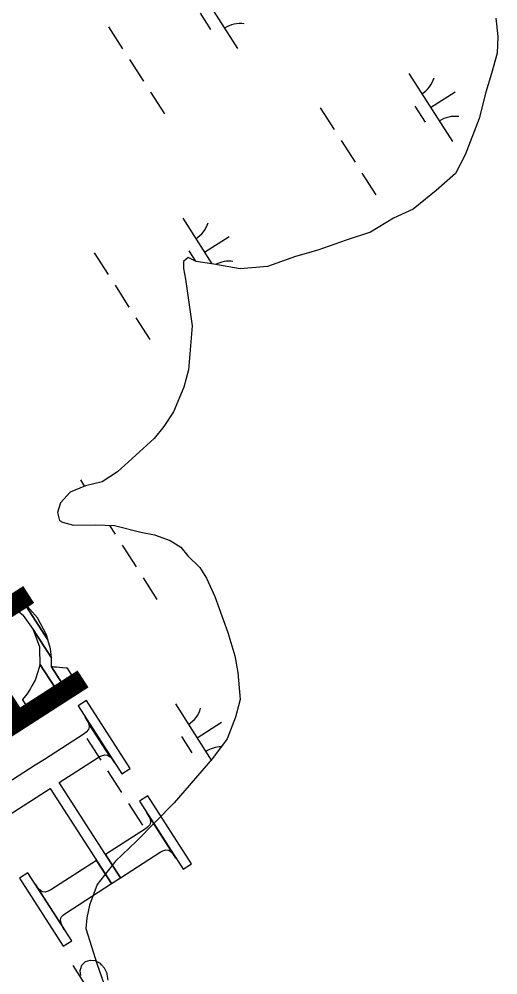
# Model space of a CAD drawing. Extents: x 3962991 to 3983549, y 181631 to 204078.
# Drawn here: x 3974463 to 3974760, y 197015 to 197608 of the extents above; entities that cross this region are included whole.
import ezdxf

# ---------------------------------------------------------------- set-up
doc = ezdxf.new("R2010")
doc.units = 0
for name, color, linetype in [('V-ANNO-MASK', 7, 'Continuous'), ('V-ANNO-MASK2', 7, 'Continuous'), ('V-TOPO-GNAM-IDEN', 7, 'Continuous'), ('V-WETL-SWMP', 7, 'Continuous')]:
    doc.layers.add(name, color=color, linetype=linetype)

msp = doc.modelspace()

# ---------------------------------------------------------------- linework, layer by layer
at = {"layer": 'V-ANNO-MASK2'}
for points in [[(3974457.27, 197251.39), (3974455.21, 197252.52), (3974463.22, 197240.08), (3974465.88, 197238.01), (3974465.96, 197237.95), (3974472.06, 197229.25), (3974483.42, 197211.6), (3974482.84, 197217.16), (3974481.19, 197222.84), (3974465.89, 197246.62), (3974462.76, 197248.34), (3974458.12, 197250.91), (3974457.33, 197251.36)], [(3974470.07, 197241.87), (3974465.9, 197246.6), (3974481.19, 197222.84), (3974480.29, 197225.98), (3974474.79, 197236.49)], [(3974476.08, 197216.96), (3974476.36, 197207.67), (3974485.93, 197192.81), (3974489.84, 197195.58), (3974490.03, 197195.73), (3974483.39, 197206.05), (3974483.41, 197207.02), (3974483.46, 197208.63), (3974483.53, 197210.59), (3974483.51, 197210.67), (3974483.42, 197211.6), (3974472.06, 197229.25), (3974472.74, 197227.41), (3974472.78, 197227.29), (3974474.57, 197222.43), (3974476.03, 197218.49), (3974476.06, 197217.44)], [(3974465.59, 197185.84), (3974465.46, 197185.65), (3974468.76, 197180.51), (3974468.93, 197180.64), (3974471.08, 197182.17), (3974473.05, 197183.59), (3974475.22, 197185.14), (3974476.63, 197186.15), (3974479.62, 197188.27), (3974479.61, 197188.29), (3974480.38, 197188.83), (3974484.68, 197191.9), (3974485.64, 197192.58), (3974485.63, 197192.6), (3974485.94, 197192.79), (3974476.35, 197207.69), (3974476.23, 197207.21), (3974475.77, 197205.73), (3974473.77, 197199.1), (3974473.42, 197197.91), (3974471.35, 197194.35), (3974470.38, 197192.66), (3974468.89, 197190.06), (3974467.3, 197188.04)], [(3974484.07, 197205.99), (3974483.39, 197206.05), (3974490.03, 197195.73), (3974490.48, 197196.04), (3974490.47, 197196.06), (3974491.21, 197196.58), (3974492.13, 197197.23), (3974492.15, 197197.25), (3974494.55, 197198.96), (3974495.92, 197199.96), (3974496.47, 197200.33), (3974493.33, 197205.22), (3974492.48, 197205.31), (3974490.35, 197205.47), (3974486.66, 197205.78), (3974486.62, 197205.79), (3974485.21, 197205.91)], [(3974505.16, 197185.21), (3974499.94, 197181.85), (3974527.1, 197139.65), (3974532.32, 197143.01)], [(3974505.63, 197172.89), (3974506.57, 197170.76), (3974519.75, 197150.28), (3974521.3, 197148.55), (3974522.63, 197146.59), (3974504.4, 197174.92)], [(3974543.14, 197126.19), (3974537.92, 197122.83), (3974565.08, 197080.64), (3974570.3, 197084)], [(3974541.65, 197105.56), (3974517.04, 197089.72), (3974526.29, 197075.34), (3974550.9, 197091.19), (3974552.43, 197092), (3974554.43, 197092.59), (3974556.13, 197092.35), (3974557.74, 197091.26), (3974559.28, 197089.53), (3974543.61, 197113.89), (3974544.55, 197111.75), (3974544.88, 197109.84), (3974544.39, 197108.19), (3974543.03, 197106.61)], [(3974542.39, 197115.89), (3974543.62, 197113.87), (3974559.28, 197089.53), (3974560.61, 197087.58)], [(3974474.66, 197069.49), (3974473.33, 197071.45), (3974491.56, 197043.13), (3974490.33, 197045.15), (3974489.39, 197047.28), (3974489.07, 197049.18), (3974489.55, 197050.84), (3974490.92, 197052.41), (3974492.29, 197053.47), (3974520.68, 197071.74), (3974511.43, 197086.11), (3974483.04, 197067.84), (3974481.51, 197067.03), (3974479.52, 197066.43), (3974477.81, 197066.67), (3974476.21, 197067.76)], [(3974468.87, 197078.39), (3974463.64, 197075.03), (3974490.8, 197032.83), (3974496.02, 197036.19)]]:
    msp.add_lwpolyline(points, close=True, dxfattribs=at)
for points in [[(3974454.31, 197112.48), (3974482.7, 197130.75), (3974520.68, 197071.74), (3974526.29, 197075.34), (3974488.3, 197134.36), (3974512.92, 197150.2), (3974514.45, 197151.01), (3974516.45, 197151.61), (3974518.15, 197151.36), (3974519.75, 197150.28), (3974506.56, 197170.78), (3974506.9, 197168.85), (3974506.41, 197167.2), (3974505.04, 197165.63), (3974503.67, 197164.57), (3974479.05, 197148.73), (3974473.45, 197145.12), (3974445.06, 197126.85)], [(3974518.57, 197011.91), (3974518.04, 197015.53), (3974517.99, 197015.95), (3974516.37, 197019.36), (3974516.36, 197019.38), (3974514.49, 197021.39), (3974513.78, 197022.15), (3974511.03, 197023.62), (3974510.7, 197023.8), (3974507.55, 197024.11), (3974507.25, 197024.13), (3974504.33, 197023.12), (3974503.81, 197022.63), (3974502.04, 197020.86), (3974501.41, 197018.98), (3974500.96, 197017.66), (3974501.37, 197014.83)]]:
    msp.add_lwpolyline(points, dxfattribs=at)
at = {"layer": 'V-WETL-SWMP'}
for p, q in [((3974571.83, 197631.4), (3974598.81, 197589.31)), ((3974575.59, 197611.24), (3974582.06, 197601.14)), ((3974758.71, 197608.24), (3974760.05, 197596.77)), ((3974518.9, 197602.72), (3974527.54, 197589.25)), ((3974760.05, 197596.77), (3974759.57, 197586.49)), ((3974759.57, 197586.49), (3974756.09, 197573.76)), ((3974531.85, 197582.52), (3974540.49, 197569.05)), ((3974704.85, 197573.86), (3974731.84, 197531.77)), ((3974756.09, 197573.76), (3974752.6, 197562.24)), ((3974544.81, 197562.31), (3974553.44, 197548.84)), ((3974718.35, 197552.81), (3974733.5, 197562.53)), ((3974752.6, 197562.24), (3974748.56, 197545.87)), ((3974649.95, 197552.56), (3974658.58, 197539.09)), ((3974708.61, 197553.7), (3974715.09, 197543.6)), ((3974748.56, 197545.87), (3974739.75, 197523.4)), ((3974662.9, 197532.36), (3974671.54, 197518.89)), ((3974739.75, 197523.4), (3974733.84, 197511.85)), ((3974675.85, 197512.15), (3974684.49, 197498.68)), ((3974733.84, 197511.85), (3974721.88, 197501.44)), ((3974721.88, 197501.44), (3974715.29, 197495.92)), ((3974715.29, 197495.92), (3974707.51, 197489.79)), ((3974707.51, 197489.79), (3974695.48, 197484.21)), ((3974564.82, 197484.09), (3974582.9, 197455.88)), ((3974695.48, 197484.21), (3974681.08, 197475.58)), ((3974681.08, 197475.58), (3974666.03, 197470.57)), ((3974578.31, 197463.04), (3974593.47, 197472.76)), ((3974666.03, 197470.57), (3974648.57, 197464.32)), ((3974509.92, 197462.79), (3974518.55, 197449.32)), ((3974568.58, 197463.93), (3974572.62, 197457.63)), ((3974648.57, 197464.32), (3974634.71, 197460.53)), ((3974568.24, 197459.76), (3974565.25, 197457.3)), ((3974565.25, 197457.3), (3974565.29, 197453.07)), ((3974573.1, 197457.4), (3974568.24, 197459.76)), ((3974584, 197455.71), (3974573.1, 197457.4)), ((3974634.71, 197460.53), (3974617.26, 197454.28)), ((3974565.29, 197453.07), (3974566.58, 197446.44)), ((3974600.35, 197452.88), (3974584, 197455.71)), ((3974617.26, 197454.28), (3974600.35, 197452.88)), ((3974566.58, 197446.44), (3974570.54, 197417.47)), ((3974522.87, 197442.59), (3974531.5, 197429.12)), ((3974535.82, 197422.38), (3974544.46, 197408.91)), ((3974570.54, 197417.47), (3974568.44, 197390.25)), ((3974568.44, 197390.25), (3974565.55, 197379.34)), ((3974565.55, 197379.34), (3974559.08, 197364.15)), ((3974559.08, 197364.15), (3974553.14, 197355.02)), ((3974553.14, 197355.02), (3974547.18, 197347.7)), ((3974547.18, 197347.7), (3974524.46, 197326.88)), ((3974524.46, 197326.88), (3974514.86, 197320.73)), ((3974501.36, 197321.89), (3974503.9, 197317.91)), ((3974514.86, 197320.73), (3974504.61, 197318.19)), ((3974494.98, 197314.45), (3974489.02, 197307.73)), ((3974504.61, 197318.19), (3974494.98, 197314.45)), ((3974489.02, 197307.73), (3974487.28, 197301.67)), ((3974487.28, 197301.67), (3974488.54, 197296.85)), ((3974488.54, 197296.85), (3974490.37, 197295.66)), ((3974490.37, 197295.66), (3974497.04, 197293.92)), ((3974497.04, 197293.92), (3974510.94, 197294.09)), ((3974510.94, 197294.09), (3974522.43, 197293.62)), ((3974519.4, 197293.74), (3974522.95, 197288.21)), ((3974522.43, 197293.62), (3974538.79, 197289.58)), ((3974538.79, 197289.58), (3974547.27, 197287.86)), ((3974547.27, 197287.86), (3974556.98, 197284.35)), ((3974556.98, 197284.35), (3974563.68, 197280.2)), ((3974527.26, 197281.48), (3974535.9, 197268.01)), ((3974563.68, 197280.2), (3974567.98, 197274.81)), ((3974567.98, 197274.81), (3974575.31, 197267.64)), ((3974575.31, 197267.64), (3974579.62, 197261.04)), ((3974540.22, 197261.27), (3974548.85, 197247.8)), ((3974579.62, 197261.04), (3974584.59, 197249.61)), ((3974584.59, 197249.61), (3974592.71, 197227.35)), ((3974592.71, 197227.35), (3974597.1, 197212.89)), ((3974597.1, 197212.89), (3974599.04, 197202.64)), ((3974599.04, 197202.64), (3974600.44, 197185.73)), ((3974600.44, 197185.73), (3974597.55, 197174.82)), ((3974560.23, 197183.05), (3974582.5, 197148.31)), ((3974573.72, 197162), (3974588.88, 197171.72)), ((3974597.55, 197174.82), (3974592.26, 197161.46)), ((3974505.33, 197161.75), (3974513.96, 197148.28)), ((3974563.99, 197162.89), (3974570.47, 197152.79)), ((3974592.26, 197161.46), (3974583.34, 197149.27)), ((3974583.34, 197149.27), (3974559.48, 197121.79)), ((3974518.28, 197141.55), (3974526.91, 197128.08)), ((3974531.23, 197121.34), (3974539.87, 197107.87)), ((3974559.48, 197121.79), (3974536.19, 197097.95)), ((3974536.19, 197097.95), (3974523.04, 197085.71)), ((3974523.04, 197085.71), (3974511.72, 197071.07)), ((3974511.72, 197071.07), (3974507.04, 197058.32)), ((3974507.04, 197058.32), (3974505.31, 197050.45)), ((3974505.31, 197050.45), (3974504.79, 197043.79)), ((3974504.79, 197043.79), (3974511.7, 197021.51)), ((3974496.77, 197020.85), (3974505.4, 197007.38)), ((3974511.7, 197021.51), (3974521.69, 196993.82))]:
    msp.add_line(p, q, dxfattribs=at)
for centre, start, end in [((3974600.43, 197587.23), 81.89186, 123.43552), ((3974703.64, 197576.2), 301.89187, 343.43553), ((3974733.45, 197529.69), 81.89186, 123.43552), ((3974563.61, 197486.42), 301.89187, 343.43553), ((3974593.42, 197439.92), 81.89186, 117.81332), ((3974559.02, 197185.38), 301.89187, 343.43553), ((3974588.83, 197138.88), 90.65227, 123.43552)]:
    msp.add_arc(centre, 17.62, start, end, dxfattribs=at)

# ---------------------------------------------------------------- texts
at = {"layer": 'V-ANNO-MASK'}
msp.add_text('PARISH,', height=100, rotation=302.7654, dxfattribs=at).set_placement((3974158.78, 197548.71))
at = {"layer": 'V-TOPO-GNAM-IDEN'}
msp.add_text('PARISH,', height=100, rotation=302.7654, dxfattribs=at).set_placement((3974158.78, 197548.71))

doc.saveas('drawing.dxf')
